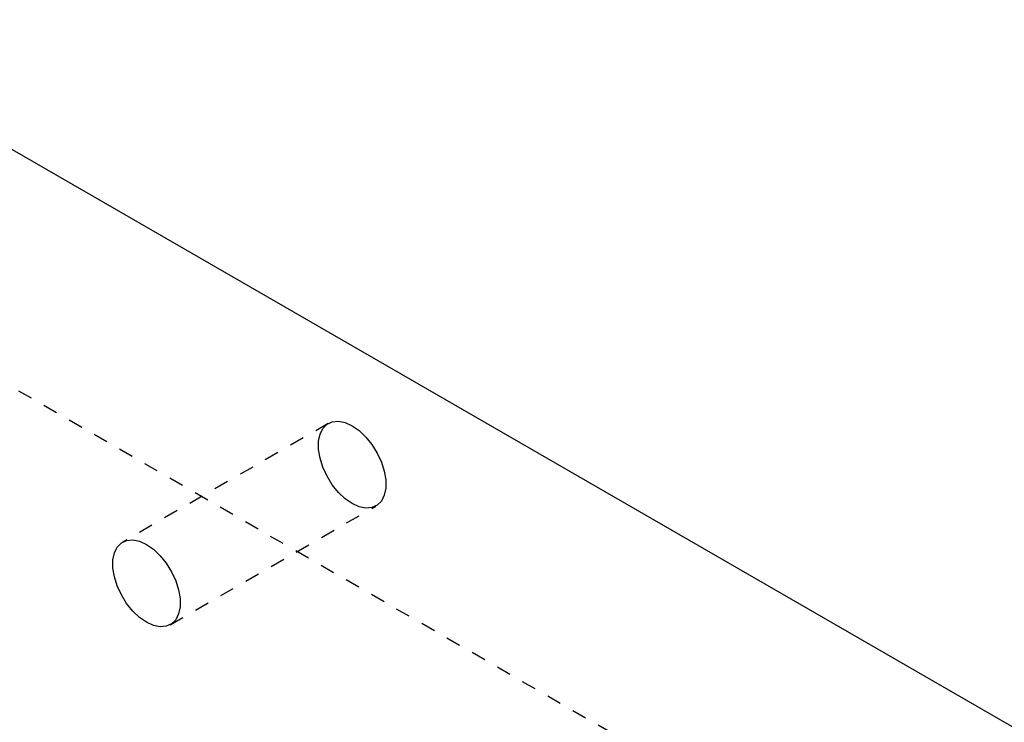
# Model space of a CAD drawing. Header units: inches. Extents: x 1907 to 2452, y -210 to -54.
# Tile 423 of 656: x 1993.38 to 2000.15, y -181.59 to -176.75. Entities that reach past the tile are written whole.
import ezdxf

# ---------------------------------------------------------------- set-up
doc = ezdxf.new("R2010")
doc.units = ezdxf.units.IN
doc.header["$LTSCALE"] = 0.5
doc.header["$MEASUREMENT"] = 0
doc.linetypes.add('HIDDEN', pattern=[0.225, 0.15, -0.075])
doc.layers.add('SID-M-H', color=4, linetype='HIDDEN')
doc.layers.add('SID-M-S', color=105, linetype='Continuous')

msp = doc.modelspace()

# ---------------------------------------------------------------- linework, layer by layer
at = {"layer": 'SID-M-H'}
for p, q in [((2015.11487, -191.85749), (1991.78034, -178.38675)), ((1995.50539, -179.53119), (1994.09118, -180.34759)), ((1995.46851, -179.56539), (1995.49702, -179.53654)), ((1995.49702, -179.53654), (1995.53306, -179.51987)), ((1995.53306, -179.51987), (1995.57507, -179.51612)), ((1995.57507, -179.51612), (1995.62119, -179.52544)), ((1995.62119, -179.52544), (1995.66943, -179.54743)), ((1995.66943, -179.54743), (1995.71767, -179.58113)), ((1995.4387, -179.65413), (1995.44878, -179.60517)), ((1995.44878, -179.60517), (1995.46851, -179.56539)), ((1995.71767, -179.58113), (1995.76379, -179.62507)), ((1995.4387, -179.71014), (1995.4387, -179.65413)), ((1995.76379, -179.62507), (1995.8058, -179.67732)), ((1995.8058, -179.67732), (1995.84184, -179.7356)), ((1995.44878, -179.77075), (1995.4387, -179.71014)), ((1995.84184, -179.7356), (1995.87035, -179.79737)), ((1995.46851, -179.8333), (1995.44878, -179.77075)), ((1995.87035, -179.79737), (1995.89008, -179.85992)), ((1995.49702, -179.89507), (1995.46851, -179.8333)), ((1995.89008, -179.85992), (1995.90016, -179.92053)), ((1995.53306, -179.95335), (1995.49702, -179.89507)), ((1995.57507, -180.00561), (1995.53306, -179.95335)), ((1995.90016, -179.92053), (1995.90016, -179.97654)), ((1995.62119, -180.04954), (1995.57507, -180.00561)), ((1995.89008, -180.0255), (1995.87035, -180.06528)), ((1995.90016, -179.97654), (1995.89008, -180.0255)), ((1995.66943, -180.08324), (1995.62119, -180.04954)), ((1995.71767, -180.10523), (1995.66943, -180.08324)), ((1995.84184, -180.09413), (1995.8058, -180.1108)), ((1995.87035, -180.06528), (1995.84184, -180.09413)), ((1994.41925, -180.91589), (1995.83347, -180.09949)), ((1995.76379, -180.11456), (1995.71767, -180.10523)), ((1995.8058, -180.1108), (1995.76379, -180.11456)), ((1994.0543, -180.3818), (1994.08281, -180.35295)), ((1994.08281, -180.35295), (1994.11885, -180.33628)), ((1994.11885, -180.33628), (1994.16085, -180.33252)), ((1994.16085, -180.33252), (1994.20698, -180.34185)), ((1994.20698, -180.34185), (1994.25522, -180.36384)), ((1994.25522, -180.36384), (1994.30345, -180.39754)), ((1994.02449, -180.47054), (1994.03457, -180.42158)), ((1994.03457, -180.42158), (1994.0543, -180.3818)), ((1994.30345, -180.39754), (1994.34958, -180.44147)), ((1994.02449, -180.52655), (1994.02449, -180.47054)), ((1994.34958, -180.44147), (1994.39158, -180.49373)), ((1994.39158, -180.49373), (1994.42763, -180.55201)), ((1994.03457, -180.58716), (1994.02449, -180.52655)), ((1994.42763, -180.55201), (1994.45614, -180.61378)), ((1994.0543, -180.64971), (1994.03457, -180.58716)), ((1994.45614, -180.61378), (1994.47586, -180.67633)), ((1994.08281, -180.71148), (1994.0543, -180.64971)), ((1994.47586, -180.67633), (1994.48595, -180.73694)), ((1994.11885, -180.76976), (1994.08281, -180.71148)), ((1994.16085, -180.82201), (1994.11885, -180.76976)), ((1994.48595, -180.73694), (1994.48595, -180.79295)), ((1994.20698, -180.86595), (1994.16085, -180.82201)), ((1994.48595, -180.79295), (1994.47586, -180.84191)), ((1994.25522, -180.89965), (1994.20698, -180.86595)), ((1994.30345, -180.92164), (1994.25522, -180.89965)), ((1994.45614, -180.88169), (1994.42763, -180.91054)), ((1994.47586, -180.84191), (1994.45614, -180.88169)), ((1994.34958, -180.93096), (1994.30345, -180.92164)), ((1994.39158, -180.92721), (1994.34958, -180.93096)), ((1994.42763, -180.91054), (1994.39158, -180.92721))]:
    msp.add_line(p, q, dxfattribs=at)
at = {"layer": 'SID-M-S'}
msp.add_line((2015.11487, -190.22441), (1991.78034, -176.75367), dxfattribs=at)

doc.saveas('drawing.dxf')
